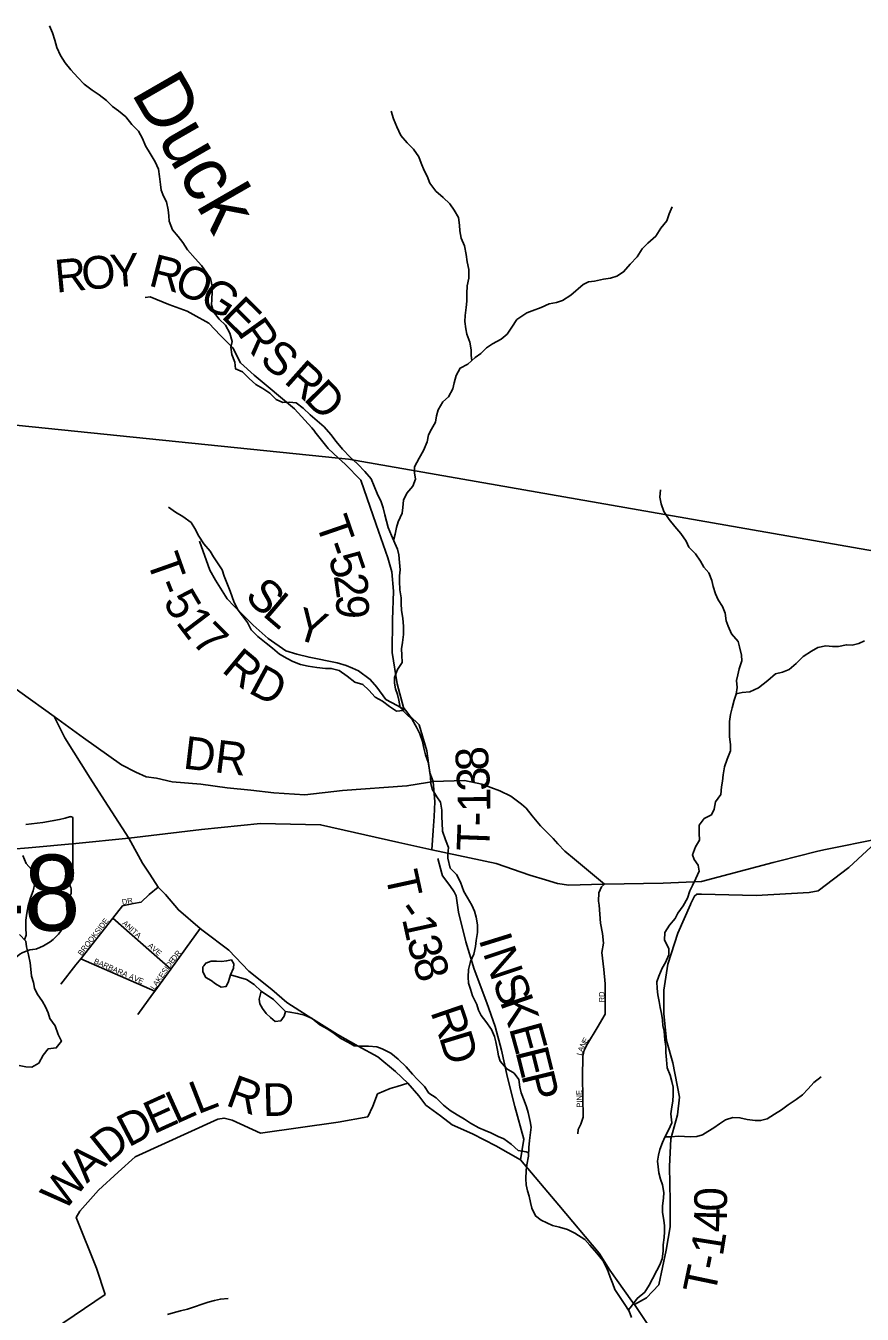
# Model space of a CAD drawing. Extents: x 1624196 to 2029251, y 146837 to 440034.
# Drawn here: x 1802925 to 1810588, y 315024 to 326836 of the extents above; entities that cross this region are included whole.
import ezdxf

# ---------------------------------------------------------------- set-up
doc = ezdxf.new("R2010")
doc.units = 0
for name, color, linetype in [('GM_X_County_Road', 7, 'Continuous'), ('GM_X_County_Road_Text', 7, 'Continuous'), ('GM_X_Minor_Lake', 7, 'Continuous'), ('GM_X_Minor_River', 7, 'Continuous'), ('GM_X_Minor_River_Text', 7, 'Continuous'), ('GM_X_State_Route', 7, 'Continuous'), ('GM_X_State_Shield', 7, 'Continuous'), ('GM_X_Township', 7, 'Continuous'), ('GM_X_Township_Road', 7, 'Continuous'), ('GM_X_Township_Road_Text', 7, 'Continuous'), ('GM_X_Township_ROW', 7, 'Continuous'), ('GM_X_Township_Subdivision', 7, 'Continuous'), ('GM_X_Township_Subdivision_Text', 7, 'Continuous')]:
    doc.layers.add(name, color=color, linetype=linetype)

msp = doc.modelspace()

# ---------------------------------------------------------------- linework, layer by layer
at = {"layer": 'GM_X_County_Road'}
for points in [[(1801071, 321985), (1801072, 321985), (1801095, 321983), (1801110, 321980), (1801196, 321951), (1801509, 321715), (1801912, 321429), (1802872, 320730), (1803184, 320505)], [(1803515, 319940), (1803283, 320307), (1803184, 320505)], [(1803184, 320505), (1803453, 320309), (1803803, 320061), (1803934, 319995), (1804027, 319951), (1804124, 319938), (1804265, 319905), (1804528, 319885), (1804770, 319850), (1804988, 319830), (1805198, 319803), (1805483, 319785), (1805828, 319824), (1806417, 319867), (1806605, 319900)], [(1803868, 319387), (1803618, 319777), (1803515, 319939), (1803515, 319940)], [(1806605, 319900), (1806606, 319900), (1806657, 319909), (1806943, 319916), (1807103, 319883), (1807268, 319823), (1807368, 319775), (1807467, 319699), (1807509, 319663), (1807564, 319594), (1807639, 319502), (1807757, 319386), (1807798, 319337), (1807864, 319268), (1807951, 319197), (1808227, 318966)], [(1804137, 318938), (1804061, 319058), (1803994, 319159), (1803868, 319387)], [(1808659, 314874), (1808500, 315112), (1808477, 315145), (1808277, 315427), (1808177, 315584), (1807807, 316024), (1807457, 316440), (1807231, 316567), (1807016, 316679), (1806831, 316762), (1806725, 316843), (1806590, 316940), (1806526, 317026), (1806426, 317141), (1806311, 317250), (1806151, 317385), (1805971, 317482), (1805781, 317590), (1805512, 317756), (1805316, 317883), (1805178, 318002), (1804967, 318169), (1804784, 318362), (1804549, 318538), (1804523, 318560), (1804324, 318731), (1804206, 318872), (1804137, 318938)]]:
    msp.add_lwpolyline(points, dxfattribs=at)
at = {"layer": 'GM_X_Minor_Lake'}
for points in [[(1804556, 318219), (1804548, 318208), (1804548, 318163), (1804575, 318111), (1804622, 318085), (1804664, 318054), (1804716, 318024), (1804762, 318030), (1804782, 318074), (1804802, 318137)], [(1804802, 318137), (1804829, 318196), (1804831, 318236), (1804809, 318273), (1804765, 318263), (1804719, 318259), (1804671, 318261), (1804622, 318261), (1804574, 318244), (1804556, 318219)], [(1805082, 317986), (1805064, 317914), (1805070, 317870), (1805094, 317828), (1805128, 317781), (1805166, 317743), (1805210, 317707), (1805262, 317714), (1805291, 317758), (1805303, 317800)], [(1805303, 317800), (1805195, 317910), (1805082, 317986)]]:
    msp.add_lwpolyline(points, dxfattribs=at)
at = {"layer": 'GM_X_Minor_River'}
for points in [[(1804187, 325275), (1804165, 325330), (1804158, 325382), (1804150, 325454), (1804141, 325522), (1804111, 325589), (1804064, 325665), (1804023, 325736), (1803995, 325802), (1803958, 325871), (1803896, 325931), (1803841, 326000), (1803773, 326057), (1803721, 326095), (1803664, 326152), (1803596, 326204), (1803533, 326247), (1803461, 326302), (1803403, 326362), (1803338, 326433), (1803287, 326495), (1803243, 326564), (1803210, 326638), (1803192, 326705), (1803171, 326771), (1803141, 326835)], [(1807010, 323767), (1807005, 323813), (1807005, 323865), (1806994, 323934), (1806967, 324008), (1806955, 324058), (1806948, 324126), (1806950, 324181), (1806959, 324253), (1806965, 324311), (1806966, 324383), (1806970, 324451), (1806985, 324523), (1806984, 324601), (1806970, 324673), (1806959, 324740), (1806944, 324818), (1806914, 324888), (1806901, 324957), (1806899, 325007), (1806888, 325077), (1806850, 325145), (1806809, 325204), (1806749, 325263), (1806682, 325321), (1806628, 325392), (1806603, 325458), (1806575, 325510), (1806548, 325577), (1806526, 325633), (1806477, 325704), (1806419, 325764), (1806360, 325831), (1806325, 325909), (1806295, 325982), (1806272, 326052)], [(1806790, 319206), (1806791, 319241), (1806797, 319303), (1806770, 319372), (1806743, 319452), (1806739, 319528), (1806738, 319580), (1806736, 319645), (1806725, 319717), (1806691, 319767), (1806648, 319838), (1806636, 319890), (1806633, 319950), (1806625, 320016), (1806612, 320084), (1806588, 320151), (1806573, 320215), (1806558, 320275), (1806536, 320344), (1806503, 320406), (1806465, 320475), (1806410, 320529), (1806356, 320586), (1806343, 320654), (1806329, 320704), (1806313, 320756), (1806302, 320809), (1806302, 320861), (1806329, 320935), (1806374, 320998), (1806370, 321065), (1806367, 321123), (1806375, 321181), (1806384, 321257), (1806385, 321329), (1806379, 321405), (1806368, 321477), (1806364, 321540), (1806363, 321592), (1806351, 321666), (1806348, 321744), (1806349, 321794), (1806355, 321848), (1806350, 321915), (1806342, 321987), (1806331, 322039), (1806305, 322093), (1806274, 322164), (1806244, 322236), (1806229, 322294), (1806215, 322353), (1806200, 322417), (1806180, 322471), (1806143, 322548), (1806116, 322616), (1806088, 322682), (1806031, 322751), (1805967, 322816), (1805898, 322880), (1805826, 322955), (1805767, 323024), (1805719, 323090), (1805658, 323159), (1805594, 323213), (1805531, 323270), (1805467, 323329), (1805403, 323379), (1805341, 323386), (1805279, 323382), (1805218, 323409), (1805160, 323468), (1805096, 323512), (1805033, 323547), (1804971, 323603), (1804909, 323662), (1804846, 323691), (1804840, 323753), (1804813, 323821), (1804805, 323889), (1804816, 323943), (1804794, 324018), (1804755, 324090), (1804697, 324147), (1804646, 324215), (1804627, 324278), (1804629, 324328), (1804632, 324398), (1804632, 324450), (1804617, 324518), (1804585, 324569), (1804536, 324637), (1804476, 324702), (1804407, 324781), (1804363, 324849), (1804322, 324904), (1804270, 324966), (1804239, 325045), (1804235, 325095), (1804230, 325149), (1804214, 325223), (1804187, 325275)], [(1806295, 322116), (1806310, 322175), (1806320, 322235), (1806335, 322287), (1806374, 322367), (1806380, 322421), (1806385, 322488), (1806415, 322551), (1806472, 322615), (1806496, 322679), (1806487, 322739), (1806485, 322793), (1806528, 322873), (1806569, 322943), (1806602, 323021), (1806614, 323085), (1806643, 323139), (1806677, 323203), (1806688, 323261), (1806704, 323315), (1806747, 323387), (1806797, 323434), (1806838, 323508), (1806851, 323562), (1806867, 323630), (1806904, 323698), (1806974, 323735), (1807041, 323795), (1807093, 323833), (1807146, 323884), (1807200, 323920), (1807281, 323963), (1807335, 324009), (1807378, 324073), (1807424, 324143), (1807515, 324204), (1807565, 324222), (1807647, 324253), (1807720, 324287), (1807786, 324298), (1807842, 324318), (1807917, 324365), (1808030, 324464), (1808080, 324488), (1808134, 324496), (1808218, 324513), (1808282, 324523), (1808339, 324542), (1808401, 324580), (1808462, 324649), (1808526, 324717), (1808571, 324791), (1808624, 324842), (1808698, 324908), (1808743, 324982), (1808798, 325048), (1808818, 325112), (1808847, 325175)], [(1809047, 319192), (1809033, 319237), (1809060, 319309), (1809096, 319371), (1809095, 319435), (1809093, 319507), (1809140, 319569), (1809206, 319603), (1809231, 319654), (1809243, 319721), (1809292, 319788), (1809299, 319860), (1809307, 319912), (1809314, 319968), (1809326, 320041), (1809351, 320112), (1809380, 320190), (1809382, 320245), (1809373, 320321), (1809373, 320393), (1809372, 320459), (1809380, 320521), (1809397, 320583), (1809416, 320655), (1809432, 320709), (1809441, 320769), (1809435, 320833), (1809448, 320885), (1809460, 320941), (1809485, 321015), (1809483, 321065), (1809464, 321142), (1809450, 321192), (1809391, 321263), (1809360, 321331), (1809342, 321381), (1809331, 321450), (1809309, 321512), (1809268, 321574), (1809244, 321627), (1809223, 321695), (1809209, 321751), (1809182, 321822), (1809138, 321874), (1809107, 321928), (1809061, 321995), (1809000, 322055), (1808976, 322112), (1808927, 322180), (1808871, 322247), (1808820, 322311), (1808770, 322382), (1808745, 322452), (1808733, 322515), (1808740, 322583)], [(1806382, 320559), (1806322, 320554), (1806256, 320596), (1806192, 320645), (1806125, 320680), (1806067, 320744), (1806012, 320797), (1805940, 320820), (1805870, 320874), (1805796, 320927), (1805723, 320944), (1805670, 320944), (1805592, 320953), (1805513, 320965), (1805441, 320980), (1805373, 321009), (1805319, 321037), (1805249, 321076), (1805184, 321130), (1805126, 321175), (1805052, 321236), (1804989, 321298), (1804955, 321365), (1804910, 321427), (1804870, 321478), (1804835, 321548), (1804817, 321600), (1804796, 321653), (1804768, 321729), (1804741, 321789), (1804723, 321848), (1804682, 321912), (1804644, 321969), (1804615, 322021), (1804557, 322088), (1804510, 322158), (1804474, 322228), (1804439, 322283), (1804365, 322336), (1804298, 322378), (1804234, 322423)], [(1809432, 320711), (1809488, 320723), (1809559, 320730), (1809637, 320766), (1809722, 320835), (1809792, 320895), (1809856, 320910), (1809919, 320934), (1809983, 320991), (1810048, 321055), (1810122, 321104), (1810181, 321136), (1810255, 321151), (1810315, 321145), (1810369, 321146), (1810443, 321162), (1810497, 321159), (1810557, 321173), (1810608, 321199)], [(1802914, 318456), (1802929, 318499), (1802926, 318571), (1802926, 318637), (1802935, 318700), (1802947, 318768), (1802968, 318842), (1802994, 318906), (1803009, 318972), (1803013, 319034), (1802979, 319101), (1802930, 319155), (1802899, 319230)], [(1806906, 318985), (1806871, 319056), (1806813, 319114), (1806790, 319206)], [(1808445, 315064), (1808473, 315097), (1808527, 315167), (1808596, 315228), (1808636, 315290), (1808667, 315350), (1808707, 315424), (1808734, 315477), (1808754, 315531), (1808763, 315601), (1808765, 315659), (1808772, 315729), (1808776, 315781), (1808776, 315834), (1808771, 315888), (1808759, 315956), (1808758, 316018), (1808768, 316088), (1808770, 316141), (1808759, 316209), (1808739, 316261), (1808725, 316321), (1808718, 316376), (1808712, 316426), (1808722, 316482), (1808735, 316534), (1808757, 316598), (1808780, 316648), (1808814, 316712), (1808845, 316780), (1808833, 316861), (1808842, 316927), (1808852, 316977), (1808857, 317035), (1808855, 317107), (1808843, 317158), (1808828, 317216), (1808802, 317284), (1808794, 317355), (1808789, 317425), (1808787, 317479), (1808780, 317541), (1808772, 317618), (1808762, 317670), (1808757, 317722), (1808749, 317782), (1808737, 317835), (1808726, 317891), (1808714, 317951), (1808708, 318011), (1808707, 318072), (1808723, 318124), (1808756, 318198), (1808784, 318250), (1808815, 318318), (1808815, 318378), (1808777, 318453), (1808780, 318525), (1808823, 318591), (1808873, 318651), (1808898, 318701), (1808948, 318767), (1808987, 318839), (1809007, 318905), (1809034, 318955), (1809062, 319019), (1809095, 319085), (1809084, 319141), (1809047, 319192)], [(1808474, 314994), (1808452, 315053), (1808406, 315123), (1808365, 315188), (1808321, 315252), (1808303, 315304), (1808280, 315363), (1808260, 315415), (1808240, 315465), (1808210, 315518), (1808157, 315584), (1808093, 315657), (1808045, 315709), (1807955, 315768), (1807889, 315801), (1807815, 315821), (1807751, 315837), (1807697, 315862), (1807647, 315886), (1807595, 315925), (1807561, 315997), (1807548, 316047), (1807536, 316106), (1807520, 316156), (1807508, 316210), (1807505, 316264), (1807509, 316341), (1807516, 316395), (1807530, 316473), (1807535, 316553), (1807541, 316617), (1807546, 316667), (1807554, 316740), (1807546, 316792), (1807527, 316874), (1807511, 316927), (1807491, 316983), (1807462, 317055), (1807452, 317106), (1807443, 317176), (1807399, 317234), (1807331, 317273), (1807271, 317343), (1807255, 317394), (1807246, 317444), (1807230, 317520), (1807218, 317570), (1807193, 317635), (1807141, 317709), (1807097, 317762), (1807073, 317812), (1807056, 317864), (1807018, 317943), (1807000, 318005), (1806981, 318058), (1806977, 318114), (1806981, 318184), (1806998, 318258), (1807031, 318324), (1807045, 318394), (1807051, 318450), (1807064, 318523), (1807064, 318595), (1807051, 318665), (1807037, 318720), (1807011, 318774), (1806968, 318848), (1806938, 318901), (1806906, 318985)], [(1802865, 317305), (1802927, 317293), (1802982, 317290), (1803046, 317326), (1803085, 317400), (1803129, 317456), (1803205, 317466), (1803252, 317526), (1803222, 317588), (1803195, 317669), (1803147, 317735), (1803129, 317787), (1803106, 317842), (1803078, 317892), (1803030, 317961), (1803006, 318013), (1802995, 318065), (1802979, 318123), (1802971, 318188), (1802966, 318246), (1802950, 318318), (1802933, 318391), (1802927, 318443), (1802867, 318505)], [(1807532, 316503), (1807508, 316513), (1807436, 316526), (1807372, 316582), (1807304, 316633), (1807254, 316653), (1807184, 316688), (1807132, 316710), (1807076, 316734), (1807000, 316777), (1806944, 316811), (1806878, 316852), (1806812, 316891), (1806753, 316941), (1806685, 317008), (1806617, 317052), (1806577, 317113), (1806513, 317175), (1806467, 317226), (1806410, 317292), (1806336, 317361), (1806268, 317416), (1806190, 317458), (1806140, 317476), (1806066, 317481), (1805991, 317481), (1805933, 317486), (1805881, 317516), (1805811, 317553), (1805751, 317599), (1805685, 317642), (1805619, 317678), (1805548, 317735), (1805479, 317767), (1805415, 317782), (1805345, 317794), (1805303, 317800), (1805195, 317910), (1805082, 317986), (1805016, 318047), (1804946, 318092), (1804802, 318137)], [(1808781, 316650), (1808838, 316650), (1808900, 316658), (1808958, 316653), (1809011, 316649), (1809073, 316653), (1809123, 316670), (1809173, 316698), (1809228, 316734), (1809280, 316770), (1809335, 316806), (1809401, 316829), (1809467, 316825), (1809533, 316810), (1809606, 316800), (1809656, 316800), (1809718, 316817), (1809785, 316859), (1809847, 316897), (1809910, 316943), (1809982, 316994), (1810041, 317036), (1810093, 317092), (1810144, 317150), (1810212, 317200)], [(1804223, 315023), (1804275, 315037), (1804342, 315055), (1804408, 315070), (1804481, 315096), (1804531, 315112), (1804595, 315134), (1804653, 315151), (1804708, 315163), (1804780, 315169)]]:
    msp.add_lwpolyline(points, dxfattribs=at)
at = {"layer": 'GM_X_State_Route'}
for points in [[(1810168, 319265), (1810237, 319282), (1810751, 319386), (1810762, 319388), (1811636, 319539), (1812388, 319644), (1812836, 319711)], [(1802648, 319276), (1802951, 319301), (1803385, 319339), (1803868, 319387), (1804536, 319467), (1805075, 319522), (1805626, 319512), (1806342, 319349), (1806646, 319283), (1807235, 319156), (1807542, 319049), (1807686, 319006), (1807796, 318973), (1807901, 318958), (1808108, 318963), (1808227, 318966), (1808763, 318977), (1809116, 318991), (1809773, 319166), (1809834, 319182), (1810168, 319265)]]:
    msp.add_lwpolyline(points, dxfattribs=at)
at = {"layer": 'GM_X_State_Shield'}
for q in [(1803357, 319568), (1803357, 319015)]:
    msp.add_line((1803357, 319015), q, dxfattribs=at)
for centre, major_axis, start_param, end_param in [((1802737, 320982), (1845, 0), 4.814394, 5.042369), ((1803338, 319570), (19.4, 0), 6.141152, 7.989035), ((1803353, 318975), (30, 0), 1.883978, 3.671073), ((1803162, 318905), (180, 0), 5.934695, 6.695948), ((1803336, 319013), (20.7, 0), 5.05454, 6.418171), ((1803427, 318784), (131, 0), 2.387724, 3.262537), ((1802841, 318714), (462, 0), 5.101752, 6.440018), ((1803035, 318170), (253, 0), 1.647645, 2.488434)]:
    msp.add_ellipse(centre, major_axis=major_axis, ratio=0.8, start_param=start_param, end_param=end_param, dxfattribs=at)
at = {"layer": 'GM_X_Township'}
for points in [[(1821543, 327676), (1821586, 326586), (1821346, 325590), (1821296, 324784), (1821289, 324159), (1820889, 323104), (1820694, 322436), (1820969, 321781), (1821055, 321414), (1821100, 321222), (1821522, 320487), (1821671, 320101), (1821298, 320165), (1818633, 320632), (1817859, 320768), (1805881, 322864), (1805791, 322873), (1797487, 323721), (1796838, 323914), (1796776, 323969), (1795508, 325685), (1792128, 329660)], [(1805904, 298671), (1805039, 302173), (1804881, 302812), (1803628, 307887), (1802813, 311186), (1802585, 312112), (1800870, 319053), (1800824, 319242), (1800750, 319544), (1800213, 321753), (1800145, 321795), (1797270, 323640), (1796838, 323914), (1797487, 323721), (1805791, 322873), (1805881, 322864), (1817859, 320768), (1818633, 320632), (1821298, 320165), (1821671, 320101), (1822343, 318443)]]:
    msp.add_lwpolyline(points, dxfattribs=at)
at = {"layer": 'GM_X_Township_Road'}
for points in [[(1804459, 324189), (1804405, 324219), (1804236, 324280), (1804064, 324352), (1804018, 324346)], [(1805573, 323115), (1805545, 323151), (1805386, 323325), (1805017, 323632), (1804892, 323746), (1804823, 323882), (1804710, 323998), (1804601, 324109), (1804459, 324188), (1804459, 324189)], [(1806134, 322264), (1805993, 322670), (1805852, 322818), (1805791, 322873), (1805695, 322961), (1805574, 323114), (1805573, 323115)], [(1806657, 319909), (1806627, 319987), (1806599, 320188), (1806529, 320427), (1806444, 320510), (1806403, 320563), (1806386, 320585), (1806328, 320802), (1806281, 321091), (1806285, 321389), (1806294, 321652), (1806277, 321830), (1806241, 321959), (1806135, 322263), (1806134, 322264)], [(1804518, 322111), (1804612, 321846), (1804664, 321754), (1804769, 321581), (1804834, 321516), (1804835, 321515)], [(1804835, 321515), (1804863, 321487), (1805009, 321341), (1805145, 321220), (1805308, 321105), (1805407, 321074), (1805520, 321047), (1805779, 320997), (1805861, 320972), (1805917, 320946), (1805918, 320946)], [(1805918, 320946), (1805973, 320921), (1806080, 320844), (1806142, 320773), (1806225, 320660), (1806328, 320605), (1806403, 320563)], [(1806646, 319283), (1806658, 319460), (1806665, 319586), (1806671, 319723), (1806657, 319909)], [(1809017, 318789), (1809018, 318790), (1809052, 318857), (1809074, 318876), (1809114, 318876), (1809616, 318863), (1810101, 318890), (1810183, 318907), (1810465, 319121), (1810751, 319386)], [(1807457, 316440), (1807489, 316628), (1807406, 316928), (1807337, 317193), (1807284, 317445), (1807224, 317662), (1807150, 317880), (1807034, 318188), (1806955, 318438), (1806888, 318709), (1806869, 318861), (1806851, 318897), (1806809, 318955), (1806742, 319042), (1806736, 319065), (1806700, 319201)], [(1808500, 315112), (1808611, 315175), (1808723, 315293), (1808792, 315611), (1808828, 315826), (1808828, 316061), (1808821, 316380), (1808833, 316632), (1808895, 316853), (1808915, 317014), (1808852, 317329), (1808794, 317535), (1808771, 317780), (1808769, 317995), (1808807, 318234), (1808897, 318518), (1809013, 318781), (1809017, 318789)], [(1803179, 314884), (1803652, 315206), (1803574, 315445), (1803388, 315911), (1803419, 315970), (1803592, 316161), (1803770, 316326), (1803926, 316467), (1804686, 316811), (1804741, 316823), (1804815, 316802), (1805074, 316685), (1805787, 316785), (1806058, 316834), (1806103, 316931), (1806148, 317044), (1806264, 317093), (1806327, 317112), (1806426, 317141)]]:
    msp.add_lwpolyline(points, dxfattribs=at)
at = {"layer": 'GM_X_Township_ROW'}
for points in [[(1803245, 318049), (1803384, 318226)], [(1803953, 317773), (1804087, 317958), (1804087, 317958)]]:
    msp.add_lwpolyline(points, dxfattribs=at)
at = {"layer": 'GM_X_Township_Subdivision'}
for points in [[(1803384, 318226), (1803385, 318226), (1803428, 318281), (1803723, 318655), (1803811, 318768), (1803913, 318789), (1803982, 318803), (1804055, 318872), (1804137, 318938)], [(1808233, 317878), (1808233, 317878), (1808233, 317909), (1808234, 318054), (1808220, 318184), (1808203, 318339), (1808216, 318427), (1808207, 318515), (1808190, 318608), (1808178, 318774), (1808172, 318810), (1808175, 318887), (1808199, 318943), (1808227, 318966)], [(1803723, 318655), (1804254, 318189)], [(1804087, 317958), (1804107, 317985), (1804254, 318189), (1804523, 318560)], [(1803428, 318281), (1804107, 317985)], [(1807982, 316677), (1807985, 316719), (1808011, 316766), (1808030, 316830), (1808025, 317198), (1808027, 317389), (1808040, 317445), (1808070, 317503), (1808159, 317651), (1808232, 317776), (1808233, 317878)]]:
    msp.add_lwpolyline(points, dxfattribs=at)

# ---------------------------------------------------------------- texts
at = {"layer": 'GM_X_County_Road_Text'}
msp.add_text('DR', height=300, rotation=353.2381, dxfattribs=at).set_placement((1804359, 320028))
at = {"layer": 'GM_X_Minor_River_Text'}
msp.add_text('Duck', height=500, rotation=299.9974, dxfattribs=at).set_placement((1803886, 326221))
at = {"layer": 'GM_X_State_Shield'}
msp.add_text('348', height=696.1, dxfattribs=at).set_placement((1801872, 318541))
at = {"layer": 'GM_X_Township_Road_Text'}
for s, rotation, p in [('R', 5.3273, (1803204, 324389)), ('O', 5.326, (1803449, 324412)), ('Y', 4.39, (1803710, 324436)), ('R', 345.7195, (1804040, 324456)), ('O', 336.9396, (1804268, 324399)), ('G', 326.7272, (1804498, 324302)), ('E', 315.3243, (1804707, 324167)), ('R', 305.4342, (1804857, 324020)), ('S', 319.983, (1805056, 323758)), ('R', 318.3661, (1805281, 323570)), ('D', 314.4024, (1805461, 323410)), ('T', 289.038, (1805578, 322284)), ('T', 289.465, (1804030, 321939)), ('5', 288.5304, (1805691, 321956)), ('-', 288.9953, (1805651, 322072)), ('S', 314.7883, (1804922, 321597)), ('2', 277.8777, (1805746, 321796)), ('-', 292.1213, (1804110, 321713)), ('5', 300.3475, (1804177, 321557)), ('L', 319.4287, (1805084, 321436)), ('9', 268.7249, (1805771, 321625)), ('1', 307.2495, (1804293, 321365)), ('Y', 343.0833, (1805372, 321225)), ('7', 314.9983, (1804433, 321184)), ('R', 320.2869, (1804710, 320921)), ('D', 331.758, (1804953, 320728)), ('8', 93.7785, (1807170, 320016)), ('3', 92.7384, (1807179, 319826)), ('1', 90.7477, (1807182, 319630)), ('T', 87.8224, (1807171, 319265)), ('-', 88.9066, (1807180, 319496)), ('T', 282.2732, (1806216, 319058)), ('-', 304.5978, (1806314, 318723)), ('1', 282.3877, (1806371, 318649)), ('3', 284.396, (1806414, 318458)), ('I', 287.2451, (1807072, 318463)), ('N', 288.6263, (1807111, 318338)), ('8', 287.3595, (1806464, 318262)), ('S', 289.8327, (1807197, 318081)), ('R', 288.899, (1806630, 317797)), ('K', 288.9626, (1807266, 317892)), ('D', 286.9637, (1806709, 317566)), ('E', 285.3856, (1807350, 317647)), ('E', 283.9988, (1807409, 317433)), ('L', 21.3526, (1804501, 316855)), ('R', 339.9332, (1804746, 316943)), ('P', 283.8127, (1807463, 317215)), ('E', 24.4276, (1804096, 316672)), ('L', 24.3067, (1804300, 316765)), ('D', 1.6622, (1805099, 316839)), ('D', 27.6859, (1803866, 316551)), ('D', 38.7332, (1803673, 316394)), ('W', 51.0602, (1803274, 315955)), ('A', 43.1966, (1803485, 316218)), ('0', 89.8635, (1809349, 315966)), ('4', 88.147, (1809343, 315772)), ('1', 80.9568, (1809310, 315549)), ('-', 78.815, (1809284, 315416)), ('T', 78.1471, (1809237, 315192))]:
    msp.add_text(s, height=300, rotation=rotation, dxfattribs=at).set_placement(p)
at = {"layer": 'GM_X_Township_Subdivision_Text'}
for s, rotation, p in [('DR', 11.8817, (1803811, 318776)), ('BROOKSIDE', 52.125, (1803436, 318307)), ('ANITA', 317.8176, (1803806, 318603)), ('AVE', 319.1883, (1804039, 318396)), ('DR', 51.3366, (1804290, 318258)), ('BARBARA', 336.4674, (1803544, 318243)), ('LAKESIDE', 55.142, (1804104, 317994)), ('AVE', 337.0657, (1803865, 318103)), ('RD', 90, (1808226, 317883)), ('N', 62.4379, (1808041, 317465)), ('E', 59.486, (1808061, 317503)), ('L', 75.5596, (1808019, 317392)), ('A', 70.777, (1808027, 317425)), ('PINE', 91.8465, (1808023, 316919))]:
    msp.add_text(s, height=50, rotation=rotation, dxfattribs=at).set_placement(p)

doc.saveas('drawing.dxf')
